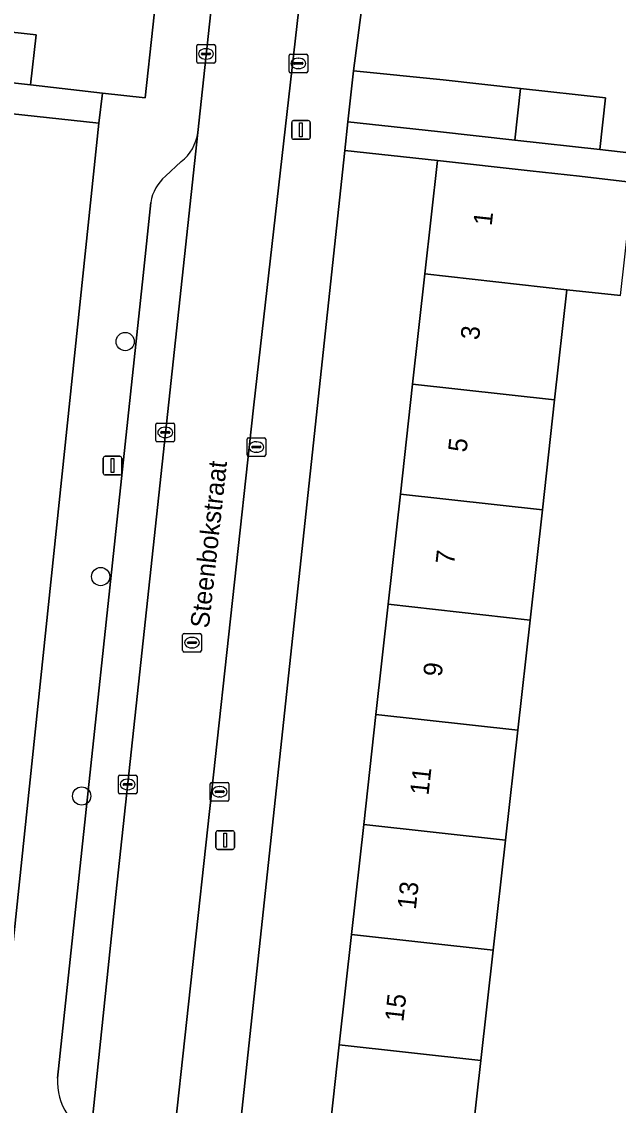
# Model space of a CAD drawing. Extents: x 161928 to 163071, y 386474 to 387428.
# Drawn here: x 162493.5 to 162525.5, y 387290 to 387348.1 of the extents above; entities that cross this region are included whole.
import ezdxf

# ---------------------------------------------------------------- set-up
doc = ezdxf.new("R2010")
doc.units = 0
for name, color, linetype in [('IMGEO_Boom', 7, 'Continuous'), ('IMGEO_Erf', 7, 'Continuous'), ('IMGEO_Kolk', 7, 'Continuous'), ('IMGEO_Lichtmast', 7, 'Continuous'), ('IMGEO_Openbare_ruimte_label', 7, 'Continuous'), ('IMGEO_Pand', 7, 'Continuous'), ('IMGEO_Pand_nummerreeks', 7, 'Continuous'), ('IMGEO_Parkeervlak_open', 7, 'Continuous'), ('IMGEO_Rijbaan_lokaal_open', 7, 'Continuous'), ('IMGEO_Rioolput', 7, 'Continuous'), ('IMGEO_Voetpad_open', 7, 'Continuous')]:
    doc.layers.add(name, color=color, linetype=linetype)

msp = doc.modelspace()

# ---------------------------------------------------------------- linework, layer by layer
at = {"layer": 'IMGEO_Boom'}
for centre in [(162499.043, 387330.944), (162497.728, 387318.342), (162496.711, 387306.575)]:
    msp.add_circle(centre, 0.489, dxfattribs=at)
at = {"layer": 'IMGEO_Erf'}
for points in [[(162490.04, 387347.853), (162494.268, 387347.387), (162493.972, 387344.704), (162497.821, 387344.27), (162500.118, 387344.007), (162501.757, 387359.181)], [(162511.987, 387350.923), (162511.287, 387345.461), (162516.082, 387344.975), (162520.22, 387344.514), (162524.779, 387344.006), (162524.471, 387341.239), (162527.75, 387340.875)], [(162525.587, 387333.416), (162522.715, 387333.725), (162522.057, 387327.821), (162521.398, 387321.917), (162520.74, 387316.014), (162520.082, 387310.111), (162519.424, 387304.207), (162518.766, 387298.304), (162518.107, 387292.4), (162517.449, 387286.496)]]:
    msp.add_lwpolyline(points, dxfattribs=at)
for points in [[(162497.639, 387342.658), (162492.85, 387343.179), (162492.197, 387337.068), (162491.562, 387331.128), (162490.927, 387325.188), (162490.292, 387319.248), (162489.657, 387313.308), (162489.022, 387307.367), (162488.387, 387301.427), (162487.752, 387295.487), (162487.117, 387289.547), (162486.464, 387283.437), (162491.355, 387282.83)], [(162512.479, 387310.955), (162513.133, 387316.858), (162513.788, 387322.762), (162514.443, 387328.666), (162515.097, 387334.57), (162515.772, 387340.655), (162510.806, 387341.186), (162504.37, 387281.003), (162509.101, 387280.492), (162509.86, 387287.339), (162510.515, 387293.243), (162511.169, 387299.147), (162511.824, 387305.051)]]:
    msp.add_lwpolyline(points, close=True, dxfattribs=at)
at = {"layer": 'IMGEO_Kolk'}
for p, q in [((162502.875, 387345.942), (162502.875, 387346.794)), ((162502.95, 387346.868), (162503.802, 387346.868)), ((162503.177, 387346.411), (162503.575, 387346.411)), ((162503.363, 387346.648), (162503.388, 387346.648)), ((162503.876, 387346.794), (162503.876, 387345.942)), ((162503.802, 387345.868), (162502.95, 387345.868)), ((162503.134, 387346.362), (162503.134, 387346.374)), ((162503.572, 387346.325), (162503.174, 387346.325)), ((162503.386, 387346.088), (162503.361, 387346.088)), ((162503.618, 387346.374), (162503.618, 387346.362)), ((162507.825, 387345.431), (162507.825, 387346.283)), ((162507.9, 387346.357), (162508.752, 387346.357)), ((162508.084, 387345.851), (162508.084, 387345.863)), ((162508.522, 387345.814), (162508.124, 387345.814)), ((162508.127, 387345.9), (162508.525, 387345.9)), ((162508.313, 387346.137), (162508.338, 387346.137)), ((162508.568, 387345.863), (162508.568, 387345.851)), ((162508.826, 387346.283), (162508.826, 387345.431)), ((162508.752, 387345.357), (162507.9, 387345.357)), ((162508.336, 387345.577), (162508.311, 387345.577)), ((162500.688, 387325.647), (162500.688, 387326.499)), ((162500.763, 387326.573), (162501.615, 387326.573)), ((162500.947, 387326.067), (162500.947, 387326.079)), ((162500.99, 387326.116), (162501.388, 387326.116)), ((162501.176, 387326.353), (162501.201, 387326.353)), ((162501.431, 387326.079), (162501.431, 387326.067)), ((162501.689, 387326.499), (162501.689, 387325.647)), ((162501.615, 387325.573), (162500.763, 387325.573)), ((162501.385, 387326.03), (162500.987, 387326.03)), ((162501.199, 387325.793), (162501.174, 387325.793)), ((162505.571, 387324.863), (162505.571, 387325.715)), ((162505.646, 387325.789), (162506.498, 387325.789)), ((162506.059, 387325.569), (162506.084, 387325.569)), ((162506.572, 387325.715), (162506.572, 387324.863)), ((162505.83, 387325.283), (162505.83, 387325.295)), ((162506.268, 387325.246), (162505.87, 387325.246)), ((162505.873, 387325.332), (162506.271, 387325.332)), ((162506.082, 387325.009), (162506.057, 387325.009)), ((162506.314, 387325.295), (162506.314, 387325.283)), ((162506.498, 387324.789), (162505.646, 387324.789)), ((162498.678, 387306.771), (162498.678, 387307.623)), ((162498.753, 387307.697), (162499.605, 387307.697)), ((162499.166, 387307.477), (162499.191, 387307.477)), ((162499.679, 387307.623), (162499.679, 387306.771)), ((162498.937, 387307.191), (162498.937, 387307.203)), ((162499.375, 387307.154), (162498.977, 387307.154)), ((162498.98, 387307.24), (162499.378, 387307.24)), ((162499.189, 387306.917), (162499.164, 387306.917)), ((162499.421, 387307.203), (162499.421, 387307.191)), ((162503.602, 387306.379), (162503.602, 387307.231)), ((162503.677, 387307.305), (162504.529, 387307.305)), ((162504.09, 387307.085), (162504.115, 387307.085)), ((162504.603, 387307.231), (162504.603, 387306.379)), ((162499.605, 387306.697), (162498.753, 387306.697)), ((162504.529, 387306.305), (162503.677, 387306.305)), ((162503.861, 387306.799), (162503.861, 387306.811)), ((162504.299, 387306.762), (162503.901, 387306.762)), ((162503.904, 387306.848), (162504.302, 387306.848)), ((162504.113, 387306.525), (162504.088, 387306.525)), ((162504.345, 387306.811), (162504.345, 387306.799))]:
    msp.add_line(p, q, dxfattribs=at)
for points in [[(162502.875, 387345.942), (162502.875, 387346.794)], [(162502.95, 387346.868), (162503.802, 387346.868)], [(162503.876, 387346.794), (162503.876, 387345.942)], [(162503.802, 387345.868), (162502.95, 387345.868)], [(162507.825, 387345.431), (162507.825, 387346.283)], [(162507.9, 387346.357), (162508.752, 387346.357)], [(162508.826, 387346.283), (162508.826, 387345.431)], [(162508.752, 387345.357), (162507.9, 387345.357)], [(162500.688, 387325.647), (162500.688, 387326.499)], [(162500.763, 387326.573), (162501.615, 387326.573)], [(162501.689, 387326.499), (162501.689, 387325.647)], [(162501.615, 387325.573), (162500.763, 387325.573)], [(162505.571, 387324.863), (162505.571, 387325.715)], [(162505.646, 387325.789), (162506.498, 387325.789)], [(162506.572, 387325.715), (162506.572, 387324.863)], [(162506.498, 387324.789), (162505.646, 387324.789)], [(162498.678, 387306.771), (162498.678, 387307.623)], [(162498.753, 387307.697), (162499.605, 387307.697)], [(162499.679, 387307.623), (162499.679, 387306.771)], [(162503.602, 387306.379), (162503.602, 387307.231)], [(162503.677, 387307.305), (162504.529, 387307.305)], [(162504.603, 387307.231), (162504.603, 387306.379)], [(162499.605, 387306.697), (162498.753, 387306.697)], [(162504.529, 387306.305), (162503.677, 387306.305)]]:
    msp.add_lwpolyline(points, dxfattribs=at)
for centre, radius, start, end in [((162502.952, 387346.792), 0.0765, 91.55205, 178.44795), ((162502.952, 387346.792), 0.0765, 91.55205, 178.44795), ((162503.174, 387346.371), 0.0403, 85.87752, 175.75265), ((162503.579, 387346.373), 0.0386, 1.73085, 96.63898), ((162503.8, 387346.792), 0.0765, 1.55205, 88.44795), ((162503.8, 387346.792), 0.0765, 1.55205, 88.44795), ((162502.952, 387345.944), 0.0765, 181.55205, 268.44795), ((162502.952, 387345.944), 0.0765, 181.55205, 268.44795), ((162503.171, 387346.361), 0.0366, 178.93798, 274.71019), ((162503.575, 387346.368), 0.043, 264.86636, 352.45326), ((162503.8, 387345.944), 0.0765, 271.55205, 358.44795), ((162503.8, 387345.944), 0.0765, 271.55205, 358.44795), ((162507.902, 387346.281), 0.0765, 91.55205, 178.44795), ((162507.902, 387346.281), 0.0765, 91.55205, 178.44795), ((162508.124, 387345.86), 0.0403, 85.87752, 175.75265), ((162508.121, 387345.85), 0.0366, 178.93798, 274.71019), ((162508.525, 387345.857), 0.043, 264.86636, 352.45326), ((162508.529, 387345.862), 0.0386, 1.73085, 96.63898), ((162508.75, 387346.281), 0.0765, 1.55205, 88.44795), ((162508.75, 387346.281), 0.0765, 1.55205, 88.44795), ((162507.902, 387345.433), 0.0765, 181.55205, 268.44795), ((162507.902, 387345.433), 0.0765, 181.55205, 268.44795), ((162508.75, 387345.433), 0.0765, 271.55205, 358.44795), ((162508.75, 387345.433), 0.0765, 271.55205, 358.44795), ((162500.765, 387326.497), 0.0765, 91.55205, 178.44795), ((162500.765, 387326.497), 0.0765, 91.55205, 178.44795), ((162500.987, 387326.076), 0.0403, 85.87752, 175.75265), ((162500.984, 387326.066), 0.0366, 178.93798, 274.71019), ((162501.388, 387326.073), 0.043, 264.86636, 352.45326), ((162501.392, 387326.078), 0.0386, 1.73085, 96.63898), ((162501.613, 387326.497), 0.0765, 1.55205, 88.44795), ((162501.613, 387326.497), 0.0765, 1.55205, 88.44795), ((162500.765, 387325.649), 0.0765, 181.55205, 268.44795), ((162500.765, 387325.649), 0.0765, 181.55205, 268.44795), ((162501.613, 387325.649), 0.0765, 271.55205, 358.44795), ((162501.613, 387325.649), 0.0765, 271.55205, 358.44795), ((162505.648, 387325.713), 0.0765, 91.55205, 178.44795), ((162505.648, 387325.713), 0.0765, 91.55205, 178.44795), ((162506.496, 387325.713), 0.0765, 1.55205, 88.44795), ((162506.496, 387325.713), 0.0765, 1.55205, 88.44795), ((162505.87, 387325.292), 0.0403, 85.87752, 175.75265), ((162505.867, 387325.282), 0.0366, 178.93798, 274.71019), ((162506.271, 387325.289), 0.043, 264.86636, 352.45326), ((162506.275, 387325.294), 0.0386, 1.73085, 96.63898), ((162505.648, 387324.865), 0.0765, 181.55205, 268.44795), ((162505.648, 387324.865), 0.0765, 181.55205, 268.44795), ((162506.496, 387324.865), 0.0765, 271.55205, 358.44795), ((162506.496, 387324.865), 0.0765, 271.55205, 358.44795), ((162498.755, 387307.621), 0.0765, 91.55205, 178.44795), ((162498.755, 387307.621), 0.0765, 91.55205, 178.44795), ((162499.603, 387307.621), 0.0765, 1.55205, 88.44795), ((162499.603, 387307.621), 0.0765, 1.55205, 88.44795), ((162498.977, 387307.2), 0.0403, 85.87752, 175.75265), ((162498.974, 387307.19), 0.0366, 178.93798, 274.71019), ((162499.378, 387307.197), 0.043, 264.86636, 352.45326), ((162499.382, 387307.202), 0.0386, 1.73085, 96.63898), ((162503.679, 387307.229), 0.0765, 91.55205, 178.44795), ((162503.679, 387307.229), 0.0765, 91.55205, 178.44795), ((162504.527, 387307.229), 0.0765, 1.55205, 88.44795), ((162504.527, 387307.229), 0.0765, 1.55205, 88.44795), ((162498.755, 387306.773), 0.0765, 181.55205, 268.44795), ((162498.755, 387306.773), 0.0765, 181.55205, 268.44795), ((162499.603, 387306.773), 0.0765, 271.55205, 358.44795), ((162499.603, 387306.773), 0.0765, 271.55205, 358.44795), ((162503.679, 387306.381), 0.0765, 181.55205, 268.44795), ((162503.679, 387306.381), 0.0765, 181.55205, 268.44795), ((162503.901, 387306.808), 0.0403, 85.87752, 175.75265), ((162503.898, 387306.798), 0.0366, 178.93798, 274.71019), ((162504.302, 387306.805), 0.043, 264.86636, 352.45326), ((162504.306, 387306.81), 0.0386, 1.73085, 96.63898), ((162504.527, 387306.381), 0.0765, 271.55205, 358.44795), ((162504.527, 387306.381), 0.0765, 271.55205, 358.44795)]:
    msp.add_arc(centre, radius, start, end, dxfattribs=at)
for centre, major_axis, ratio, start_param, end_param in [((162503.362, 387346.368), (-0.387, 0.002), 0.722429, 4.712389, 7.853982), ((162503.387, 387346.368), (-0.39, 0.002), 0.717154, 1.570796, 4.712389), ((162508.312, 387345.857), (-0.387, 0.002), 0.722429, 4.712389, 7.853982), ((162508.337, 387345.857), (-0.39, 0.002), 0.717154, 1.570796, 4.712389), ((162501.175, 387326.073), (-0.387, 0.002), 0.722429, 4.712389, 7.853982), ((162501.2, 387326.073), (-0.39, 0.002), 0.717154, 1.570796, 4.712389), ((162506.058, 387325.289), (-0.387, 0.002), 0.722429, 4.712389, 7.853982), ((162506.083, 387325.289), (-0.39, 0.002), 0.717154, 1.570796, 4.712389), ((162499.165, 387307.197), (-0.387, 0.002), 0.722429, 4.712389, 7.853982), ((162499.19, 387307.197), (-0.39, 0.002), 0.717154, 1.570796, 4.712389), ((162504.089, 387306.805), (-0.387, 0.002), 0.722429, 4.712389, 7.853982), ((162504.114, 387306.805), (-0.39, 0.002), 0.717154, 1.570796, 4.712389)]:
    msp.add_ellipse(centre, major_axis=major_axis, ratio=ratio, start_param=start_param, end_param=end_param, dxfattribs=at)
at = {"layer": 'IMGEO_Lichtmast'}
for p, q in [((162507.966, 387341.89), (162507.966, 387342.69)), ((162507.966, 387342.69), (162507.966, 387341.89)), ((162508.066, 387342.79), (162508.856, 387342.79)), ((162508.856, 387342.79), (162508.066, 387342.79)), ((162508.956, 387342.69), (162508.956, 387341.89)), ((162508.956, 387341.89), (162508.956, 387342.69)), ((162508.856, 387341.79), (162508.066, 387341.79)), ((162508.066, 387341.79), (162508.856, 387341.79)), ((162497.865, 387323.894), (162497.865, 387324.694)), ((162497.865, 387324.694), (162497.865, 387323.894)), ((162497.965, 387324.794), (162498.755, 387324.794)), ((162498.755, 387324.794), (162497.965, 387324.794)), ((162498.855, 387324.694), (162498.855, 387323.894)), ((162498.855, 387323.894), (162498.855, 387324.694)), ((162498.755, 387323.794), (162497.965, 387323.794)), ((162497.965, 387323.794), (162498.755, 387323.794)), ((162503.906, 387303.815), (162503.906, 387304.615)), ((162503.906, 387304.615), (162503.906, 387303.815)), ((162504.006, 387304.715), (162504.796, 387304.715)), ((162504.796, 387304.715), (162504.006, 387304.715)), ((162504.896, 387304.615), (162504.896, 387303.815)), ((162504.896, 387303.815), (162504.896, 387304.615)), ((162504.796, 387303.715), (162504.006, 387303.715)), ((162504.006, 387303.715), (162504.796, 387303.715))]:
    msp.add_line(p, q, dxfattribs=at)
for points in [[(162508.386, 387342.665), (162508.536, 387342.665), (162508.536, 387341.915), (162508.386, 387341.915), (162508.386, 387342.665)], [(162498.285, 387324.669), (162498.435, 387324.669), (162498.435, 387323.919), (162498.285, 387323.919), (162498.285, 387324.669)], [(162504.326, 387304.59), (162504.476, 387304.59), (162504.476, 387303.84), (162504.326, 387303.84), (162504.326, 387304.59)]]:
    msp.add_lwpolyline(points, dxfattribs=at)
for centre, start, end in [((162508.066, 387342.69), 90, 180), ((162508.066, 387342.69), 90, 180), ((162508.856, 387342.69), 0, 90), ((162508.856, 387342.69), 360, 90), ((162508.066, 387341.89), 180, 270), ((162508.066, 387341.89), 180, 270), ((162508.856, 387341.89), 270, 0), ((162508.856, 387341.89), 270, 0), ((162497.965, 387324.694), 90, 180), ((162497.965, 387324.694), 90, 180), ((162498.755, 387324.694), 0, 90), ((162498.755, 387324.694), 360, 90), ((162497.965, 387323.894), 180, 270), ((162497.965, 387323.894), 180, 270), ((162498.755, 387323.894), 270, 0), ((162498.755, 387323.894), 270, 0), ((162504.006, 387304.615), 90, 180), ((162504.006, 387304.615), 90, 180), ((162504.796, 387304.615), 0, 90), ((162504.796, 387304.615), 360, 90), ((162504.006, 387303.815), 180, 270), ((162504.006, 387303.815), 180, 270), ((162504.796, 387303.815), 270, 0), ((162504.796, 387303.815), 270, 0)]:
    msp.add_arc(centre, 0.1, start, end, dxfattribs=at)
at = {"layer": 'IMGEO_Pand'}
for points in [[(162489.745, 387345.17), (162493.972, 387344.704), (162494.268, 387347.387), (162490.04, 387347.853)], [(162511.287, 387345.461), (162510.971, 387342.732), (162515.774, 387342.208), (162519.915, 387341.747), (162520.22, 387344.514), (162516.082, 387344.975)], [(162519.915, 387341.747), (162524.471, 387341.239), (162524.779, 387344.006), (162520.22, 387344.514)], [(162520.742, 387340.101), (162515.772, 387340.655), (162515.097, 387334.57), (162522.715, 387333.725), (162525.587, 387333.416), (162526.266, 387339.48), (162523.393, 387339.806)], [(162522.057, 387327.821), (162522.715, 387333.725), (162515.097, 387334.57), (162514.443, 387328.666)], [(162514.443, 387328.666), (162513.788, 387322.762), (162521.398, 387321.917), (162522.057, 387327.821)], [(162520.74, 387316.014), (162521.398, 387321.917), (162513.788, 387322.762), (162513.133, 387316.858)], [(162513.133, 387316.858), (162512.479, 387310.955), (162520.082, 387310.111), (162520.74, 387316.014)], [(162512.479, 387310.955), (162511.824, 387305.051), (162519.424, 387304.207), (162520.082, 387310.111)], [(162511.824, 387305.051), (162511.169, 387299.147), (162518.766, 387298.304), (162519.424, 387304.207)], [(162511.169, 387299.147), (162510.515, 387293.243), (162518.107, 387292.4), (162518.766, 387298.304)], [(162517.449, 387286.496), (162518.107, 387292.4), (162510.515, 387293.243), (162509.86, 387287.339)]]:
    msp.add_lwpolyline(points, close=True, dxfattribs=at)
at = {"layer": 'IMGEO_Parkeervlak_open'}
for points in [[(162497.103, 387287.418), (162498.497, 387300.792), (162500, 387314.904), (162502.933, 387342.156)], [(162502.045, 387340.59), (162501.202, 387339.808)], [(162500.418, 387338.404), (162500, 387334.484), (162495.41, 387291.445)]]:
    msp.add_lwpolyline(points, dxfattribs=at)
for centre, radius, start, end in [((162500.589, 387342.45), 2.362, 308.0435, 352.84571), ((162502.638, 387338.085), 2.243, 129.81048, 171.83114), ((162498.765, 387291.312), 3.358, 177.72391, 212.43006)]:
    msp.add_arc(centre, radius, start, end, dxfattribs=at)
at = {"layer": 'IMGEO_Rijbaan_lokaal_open'}
for points in [[(162509.158, 387355.885), (162510.021, 387362.103), (162510.31, 387364.913), (162510.503, 387366.787), (162505.532, 387367.335), (162505.346, 387365.588), (162505.046, 387362.783), (162504.739, 387358.935), (162502.933, 387342.156), (162500, 387314.904), (162498.497, 387300.792), (162497.103, 387287.418), (162496.935, 387285.812)], [(162501.358, 387285.031), (162501.419, 387286.063), (162505.916, 387327.391), (162509.158, 387355.885)]]:
    msp.add_lwpolyline(points, dxfattribs=at)
at = {"layer": 'IMGEO_Rioolput'}
for p, q in [((162502.123, 387314.373), (162502.123, 387315.225)), ((162502.198, 387315.299), (162503.05, 387315.299)), ((162502.611, 387315.079), (162502.636, 387315.079)), ((162503.124, 387315.225), (162503.124, 387314.373)), ((162502.382, 387314.793), (162502.382, 387314.805)), ((162502.82, 387314.756), (162502.422, 387314.756)), ((162502.425, 387314.842), (162502.823, 387314.842)), ((162502.634, 387314.519), (162502.609, 387314.519)), ((162502.866, 387314.805), (162502.866, 387314.793)), ((162503.05, 387314.299), (162502.198, 387314.299))]:
    msp.add_line(p, q, dxfattribs=at)
for points in [[(162502.123, 387314.373), (162502.123, 387315.225)], [(162502.198, 387315.299), (162503.05, 387315.299)], [(162503.124, 387315.225), (162503.124, 387314.373)], [(162503.05, 387314.299), (162502.198, 387314.299)]]:
    msp.add_lwpolyline(points, dxfattribs=at)
for centre, radius, start, end in [((162502.2, 387315.223), 0.0765, 91.55205, 178.44795), ((162502.2, 387315.223), 0.0765, 91.55205, 178.44795), ((162503.048, 387315.223), 0.0765, 1.55205, 88.44795), ((162503.048, 387315.223), 0.0765, 1.55205, 88.44795), ((162502.422, 387314.802), 0.0403, 85.87752, 175.75265), ((162502.419, 387314.792), 0.0366, 178.93798, 274.71019), ((162502.823, 387314.799), 0.043, 264.86636, 352.45326), ((162502.827, 387314.804), 0.0386, 1.73085, 96.63898), ((162502.2, 387314.375), 0.0765, 181.55205, 268.44795), ((162502.2, 387314.375), 0.0765, 181.55205, 268.44795), ((162503.048, 387314.375), 0.0765, 271.55205, 358.44795), ((162503.048, 387314.375), 0.0765, 271.55205, 358.44795)]:
    msp.add_arc(centre, radius, start, end, dxfattribs=at)
for centre, major_axis, ratio, start_param, end_param in [((162502.61, 387314.799), (-0.387, 0.002), 0.722429, 4.712389, 7.853982), ((162502.635, 387314.799), (-0.39, 0.002), 0.717154, 1.570796, 4.712389)]:
    msp.add_ellipse(centre, major_axis=major_axis, ratio=ratio, start_param=start_param, end_param=end_param, dxfattribs=at)
at = {"layer": 'IMGEO_Voetpad_open'}
for points in [[(162502.933, 387342.156), (162504.739, 387358.935), (162505.046, 387362.783), (162505.346, 387365.588), (162499.441, 387366.155)], [(162516.271, 387364.285), (162510.31, 387364.913), (162510.021, 387362.103), (162509.158, 387355.885), (162505.916, 387327.391), (162501.419, 387286.063), (162501.358, 387285.031)], [(162502.11, 387362.553), (162502.049, 387362.546), (162501.757, 387359.181), (162500.118, 387344.007), (162497.821, 387344.27), (162497.639, 387342.658), (162491.355, 387282.83), (162486.464, 387283.437), (162482.989, 387283.786), (162482.83, 387282.191), (162490.873, 387281.294)], [(162506.451, 387279.279), (162511.857, 387278.714), (162511.881, 387278.929), (162512.021, 387280.168), (162509.101, 387280.492), (162504.37, 387281.003), (162510.806, 387341.186), (162510.971, 387342.732), (162511.287, 387345.461), (162511.987, 387350.923), (162511.767, 387350.947), (162512.684, 387359.247), (162512.892, 387359.224), (162513.111, 387361.234), (162512.854, 387361.285), (162512.918, 387361.842)], [(162492.85, 387343.179), (162497.639, 387342.658), (162497.821, 387344.27), (162493.972, 387344.704), (162489.745, 387345.17)], [(162527.75, 387340.875), (162524.471, 387341.239), (162519.915, 387341.747), (162515.774, 387342.208), (162510.971, 387342.732), (162510.806, 387341.186), (162515.772, 387340.655), (162520.742, 387340.101), (162523.393, 387339.806), (162526.266, 387339.48)], [(162501.202, 387339.808), (162502.045, 387340.59)], [(162500, 387334.484), (162500.418, 387338.404)], [(162495.41, 387291.445), (162500, 387334.484)]]:
    msp.add_lwpolyline(points, dxfattribs=at)
for centre, radius, start, end in [((162500.589, 387342.45), 2.362, 308.0435, 352.84571), ((162502.638, 387338.085), 2.243, 129.81048, 171.83114), ((162498.765, 387291.312), 3.358, 177.72391, 212.43006)]:
    msp.add_arc(centre, radius, start, end, dxfattribs=at)

# ---------------------------------------------------------------- texts
at = {"layer": 'IMGEO_Openbare_ruimte_label'}
msp.add_text('Steenbokstraat', height=1, rotation=83.74207, dxfattribs=at).set_placement((162503.523, 387315.545))
at = {"layer": 'IMGEO_Pand_nummerreeks'}
for s, p in [('1', (162518.681, 387337.124)), ('3', (162518.001, 387330.995)), ('5', (162517.334, 387324.979)), ('7', (162516.666, 387318.962)), ('9', (162515.999, 387312.946)), ('11', (162515.295, 387306.587)), ('13', (162514.615, 387300.456)), ('15', (162513.948, 387294.44))]:
    msp.add_text(s, height=1, rotation=83.67277, dxfattribs=at).set_placement(p)

doc.saveas('drawing.dxf')
